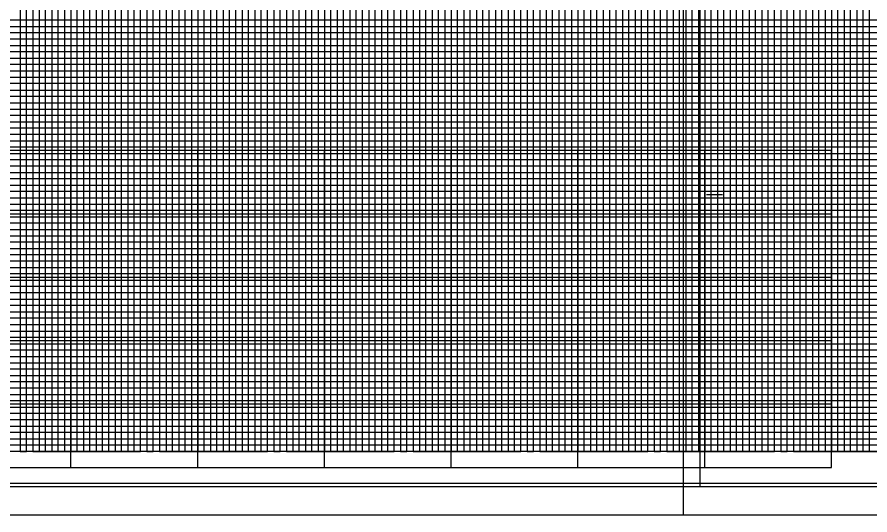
# Model space of a CAD drawing. Extents: x 2345490 to 2445302, y 465165 to 573888.
# Drawn here: x 2382424 to 2383097, y 510404 to 510797 of the extents above; entities that cross this region are included whole.
import ezdxf

# ---------------------------------------------------------------- set-up
doc = ezdxf.new("R2010")
doc.units = 0
for name, color, linetype in [('Old_Level_18', 7, 'Continuous'), ('Old_Level_41', 7, 'Continuous'), ('Old_Level_42', 7, 'Continuous'), ('Old_Level_43', 7, 'Continuous'), ('Old_Level_50', 7, 'Continuous'), ('Old_Level_51', 7, 'Continuous'), ('Old_Level_52', 7, 'Continuous'), ('Old_Level_57', 7, 'Continuous')]:
    doc.layers.add(name, color=color, linetype=linetype)

msp = doc.modelspace()

# ---------------------------------------------------------------- linework, layer by layer
at = {"layer": 'Old_Level_18'}
msp.add_lwpolyline([(2383216.79875, 511479.3835), (2381716.79875, 511479.3835), (2381716.79875, 510429.3835), (2383216.79875, 510429.3835)], close=True, dxfattribs=at)
at = {"layer": 'Old_Level_41'}
for p, q in [((2382968.29875, 510656.8835), (2382980.79875, 510656.8835)), ((2383216.79875, 510454.3835), (2381716.79875, 510454.3835))]:
    msp.add_line(p, q, dxfattribs=at)
for points in [[(2382441.79875, 511479.3835), (2382441.79875, 510454.3835), (2382491.79875, 510454.3835), (2382491.79875, 511479.3835)], [(2382466.79875, 511479.3835), (2382466.79875, 510454.3835), (2382516.79875, 510454.3835), (2382516.79875, 511479.3835)], [(2382541.79875, 511479.3835), (2382541.79875, 510454.3835), (2382591.79875, 510454.3835), (2382591.79875, 511479.3835)], [(2382566.79875, 511479.3835), (2382566.79875, 510454.3835), (2382616.79875, 510454.3835), (2382616.79875, 511479.3835)], [(2382641.79875, 511479.3835), (2382641.79875, 510454.3835), (2382691.79875, 510454.3835), (2382691.79875, 511479.3835)], [(2382666.79875, 511479.3835), (2382666.79875, 510454.3835), (2382716.79875, 510454.3835), (2382716.79875, 511479.3835)], [(2382741.79875, 511479.3835), (2382741.79875, 510454.3835), (2382791.79875, 510454.3835), (2382791.79875, 511479.3835)], [(2382766.79875, 511479.3835), (2382766.79875, 510454.3835), (2382816.79875, 510454.3835), (2382816.79875, 511479.3835)], [(2382841.79875, 511479.3835), (2382841.79875, 510454.3835), (2382891.79875, 510454.3835), (2382891.79875, 511479.3835)], [(2382866.79875, 511479.3835), (2382866.79875, 510454.3835), (2382916.79875, 510454.3835), (2382916.79875, 511479.3835)], [(2382941.79875, 511479.3835), (2382941.79875, 510454.3835), (2382991.79875, 510454.3835), (2382991.79875, 511479.3835)], [(2382966.79875, 511479.3835), (2382966.79875, 510454.3835), (2383016.79875, 510454.3835), (2383016.79875, 511479.3835)], [(2383041.79875, 511341.8335), (2383041.79875, 510454.3835), (2383091.79875, 510454.3835), (2383091.79875, 511341.8335)], [(2383216.79875, 510779.3835), (2381716.79875, 510779.3835), (2381716.79875, 510729.3835), (2383216.79875, 510729.3835)], [(2383216.79875, 510704.3835), (2381716.79875, 510704.3835), (2381716.79875, 510754.3835), (2383216.79875, 510754.3835)], [(2383216.79875, 510679.3835), (2381716.79875, 510679.3835), (2381716.79875, 510629.3835), (2383216.79875, 510629.3835)], [(2383216.79875, 510579.3835), (2381716.79875, 510579.3835), (2381716.79875, 510529.3835), (2383216.79875, 510529.3835)], [(2383216.79875, 510504.3835), (2381716.79875, 510504.3835), (2381716.79875, 510554.3835), (2383216.79875, 510554.3835)], [(2383216.79875, 510479.3835), (2381716.79875, 510479.3835)]]:
    msp.add_lwpolyline(points, dxfattribs=at)
at = {"layer": 'Old_Level_42'}
for points in [[(2383066.79875, 511341.8335), (2383066.79875, 510454.3835), (2383116.79875, 510454.3835), (2383116.79875, 511341.8335)], [(2383216.79875, 510604.3835), (2381716.79875, 510604.3835), (2381716.79875, 510654.3835), (2383216.79875, 510654.3835)]]:
    msp.add_lwpolyline(points, dxfattribs=at)
at = {"layer": 'Old_Level_43'}
for points in [[(2382426.79875, 511479.3835), (2382426.79875, 510454.3835), (2382431.79875, 510454.3835), (2382431.79875, 511479.3835)], [(2382436.79875, 511479.3835), (2382436.79875, 510454.3835), (2382446.79875, 510454.3835), (2382446.79875, 511479.3835)], [(2382451.79875, 511479.3835), (2382451.79875, 510454.3835), (2382456.79875, 510454.3835), (2382456.79875, 511479.3835)], [(2382461.79875, 511479.3835), (2382461.79875, 510454.3835), (2382471.79875, 510454.3835), (2382471.79875, 511479.3835)], [(2382476.79875, 511479.3835), (2382476.79875, 510454.3835)], [(2382476.79875, 510454.3835), (2382481.79875, 510454.3835), (2382481.79875, 511478.7835)], [(2382486.79875, 511478.7835), (2382486.79875, 510454.3835), (2382496.79875, 510454.3835), (2382496.79875, 511479.3835)], [(2382501.79875, 511479.3835), (2382501.79875, 510454.3835), (2382506.79875, 510454.3835), (2382506.79875, 511479.3835)], [(2382511.79875, 511479.3835), (2382511.79875, 510454.3835), (2382521.79875, 510454.3835), (2382521.79875, 511479.3835)], [(2382526.79875, 511479.3835), (2382526.79875, 510454.3835), (2382531.79875, 510454.3835), (2382531.79875, 511479.3835)], [(2382536.79875, 511479.3835), (2382536.79875, 510454.3835), (2382546.79875, 510454.3835), (2382546.79875, 511479.3835)], [(2382551.79875, 511479.3835), (2382551.79875, 510454.3835), (2382556.79875, 510454.3835), (2382556.79875, 511479.3835)], [(2382561.79875, 511479.3835), (2382561.79875, 510454.3835), (2382571.79875, 510454.3835), (2382571.79875, 511479.3835)], [(2382576.79875, 511479.3835), (2382576.79875, 510454.3835), (2382581.79875, 510454.3835), (2382581.79875, 511479.3835)], [(2382586.79875, 511479.3835), (2382586.79875, 510454.3835), (2382596.79875, 510454.3835), (2382596.79875, 511479.3835)], [(2382601.79875, 511479.3835), (2382601.79875, 510454.3835), (2382606.79875, 510454.3835), (2382606.79875, 511479.3835)], [(2382611.79875, 511479.3835), (2382611.79875, 510454.3835), (2382621.79875, 510454.3835), (2382621.79875, 511479.3835)], [(2382626.79875, 511479.3835), (2382626.79875, 510454.3835), (2382631.79875, 510454.3835), (2382631.79875, 511479.3835)], [(2382636.79875, 511479.3835), (2382636.79875, 510454.3835), (2382646.79875, 510454.3835), (2382646.79875, 511479.3835)], [(2382651.79875, 511479.3835), (2382651.79875, 510454.3835), (2382656.79875, 510454.3835), (2382656.79875, 511479.3835)], [(2382661.79875, 511479.3835), (2382661.79875, 510454.3835), (2382671.79875, 510454.3835), (2382671.79875, 511479.3835)], [(2382676.79875, 511479.3835), (2382676.79875, 510454.3835), (2382681.79875, 510454.3835), (2382681.79875, 511479.3835)], [(2382686.79875, 511479.3835), (2382686.79875, 510454.3835), (2382696.79875, 510454.3835), (2382696.79875, 511479.3835)], [(2382701.79875, 511479.3835), (2382701.79875, 510454.3835), (2382706.79875, 510454.3835), (2382706.79875, 511479.3835)], [(2382711.79875, 511479.3835), (2382711.79875, 510454.3835), (2382721.79875, 510454.3835), (2382721.79875, 511479.3835)], [(2382726.79875, 511479.3835), (2382726.79875, 510454.3835), (2382731.79875, 510454.3835), (2382731.79875, 511479.3835)], [(2382736.79875, 511479.3835), (2382736.79875, 510454.3835), (2382746.79875, 510454.3835), (2382746.79875, 511479.3835)], [(2382751.79875, 511479.3835), (2382751.79875, 510454.3835), (2382756.79875, 510454.3835), (2382756.79875, 511479.3835)], [(2382761.79875, 511479.3835), (2382761.79875, 510454.3835), (2382771.79875, 510454.3835), (2382771.79875, 511479.3835)], [(2382776.79875, 511479.3835), (2382776.79875, 510454.3835), (2382781.79875, 510454.3835), (2382781.79875, 511479.3835)], [(2382786.79875, 511479.3835), (2382786.79875, 510454.3835)], [(2382786.79875, 510454.3835), (2382796.79875, 510454.3835), (2382796.79875, 511479.3835)], [(2382801.79875, 511479.3835), (2382801.79875, 510454.3835), (2382806.79875, 510454.3835), (2382806.79875, 511479.3835)], [(2382811.79875, 511479.3835), (2382811.79875, 510454.3835), (2382821.79875, 510454.3835), (2382821.79875, 511479.3835)], [(2382826.79875, 511479.3835), (2382826.79875, 510454.3835), (2382831.79875, 510454.3835), (2382831.79875, 511479.3835)], [(2382836.79875, 511479.3835), (2382836.79875, 510454.3835), (2382846.79875, 510454.3835), (2382846.79875, 511479.3835)], [(2382851.79875, 511479.3835), (2382851.79875, 510454.3835), (2382856.79875, 510454.3835), (2382856.79875, 511479.3835)], [(2382861.79875, 511479.3835), (2382861.79875, 510454.3835), (2382871.79875, 510454.3835), (2382871.79875, 511479.3835)], [(2382876.79875, 511479.3835), (2382876.79875, 510454.3835), (2382881.79875, 510454.3835), (2382881.79875, 511479.3835)], [(2382886.79875, 511479.3835), (2382886.79875, 510454.3835), (2382896.79875, 510454.3835), (2382896.79875, 511479.3835)], [(2382901.79875, 511479.3835), (2382901.79875, 510454.3835), (2382906.79875, 510454.3835), (2382906.79875, 511479.3835)], [(2382911.79875, 511479.3835), (2382911.79875, 510454.3835), (2382921.79875, 510454.3835), (2382921.79875, 511479.3835)], [(2382926.79875, 511479.3835), (2382926.79875, 510454.3835), (2382931.79875, 510454.3835), (2382931.79875, 511479.3835)], [(2382936.79875, 511479.3835), (2382936.79875, 510454.3835), (2382946.79875, 510454.3835), (2382946.79875, 511479.3835)], [(2382951.79875, 511479.3835), (2382951.79875, 510454.3835), (2382956.79875, 510454.3835), (2382956.79875, 511479.3835)], [(2382961.79875, 511479.3835), (2382961.79875, 510454.3835), (2382971.79875, 510454.3835), (2382971.79875, 511479.3835)], [(2382976.79875, 511479.3835), (2382976.79875, 510454.3835), (2382981.79875, 510454.3835), (2382981.79875, 511479.3835)], [(2382986.79875, 511479.3835), (2382986.79875, 510454.3835), (2382996.79875, 510454.3835), (2382996.79875, 511479.3835)], [(2383001.79875, 511479.3835), (2383001.79875, 510454.3835), (2383006.79875, 510454.3835), (2383006.79875, 511479.3835)], [(2383011.79875, 511479.3835), (2383011.79875, 510454.3835), (2383021.79875, 510454.3835), (2383021.79875, 511341.8335)], [(2383026.79875, 511341.8335), (2383026.79875, 510454.3835), (2383031.79875, 510454.3835), (2383031.79875, 511341.8335)], [(2383036.79875, 511341.8335), (2383036.79875, 510454.3835), (2383046.79875, 510454.3835), (2383046.79875, 511341.8335)], [(2383051.79875, 511341.8335), (2383051.79875, 510454.3835), (2383056.79875, 510454.3835), (2383056.79875, 511341.8335)], [(2383061.79875, 511341.8335), (2383061.79875, 510454.3835), (2383071.79875, 510454.3835), (2383071.79875, 511341.8335)], [(2383076.79875, 511341.8335), (2383076.79875, 510454.3835), (2383081.79875, 510454.3835), (2383081.79875, 511341.8335)], [(2383086.79875, 511341.8335), (2383086.79875, 510454.3835), (2383096.79875, 510454.3835), (2383096.79875, 511341.8335)], [(2383166.79875, 510794.3835), (2381766.79875, 510794.3835), (2381766.79875, 510789.3835), (2383166.79875, 510789.3835)], [(2383166.79875, 510784.3835), (2381766.79875, 510784.3835), (2381766.79875, 510774.3835), (2383166.79875, 510774.3835)], [(2383166.79875, 510769.3835), (2381766.79875, 510769.3835), (2381766.79875, 510764.3835), (2383166.79875, 510764.3835)], [(2383166.79875, 510759.3835), (2381766.79875, 510759.3835), (2381766.79875, 510749.3835), (2383166.79875, 510749.3835)], [(2383166.79875, 510744.3835), (2381766.79875, 510744.3835), (2381766.79875, 510739.3835), (2383166.79875, 510739.3835)], [(2383166.79875, 510734.3835), (2381766.79875, 510734.3835), (2381766.79875, 510724.3835), (2383166.79875, 510724.3835)], [(2383166.79875, 510719.3835), (2381766.79875, 510719.3835), (2381766.79875, 510714.3835), (2383166.79875, 510714.3835)], [(2383166.79875, 510709.3835), (2381766.79875, 510709.3835), (2381766.79875, 510699.3835), (2383166.79875, 510699.3835)], [(2383166.79875, 510694.3835), (2381766.79875, 510694.3835), (2381766.79875, 510689.3835), (2383166.79875, 510689.3835)], [(2383166.79875, 510684.3835), (2381766.79875, 510684.3835), (2381766.79875, 510674.3835), (2383166.79875, 510674.3835)], [(2383166.79875, 510669.3835), (2381766.79875, 510669.3835), (2381766.79875, 510664.3835), (2383166.79875, 510664.3835)], [(2383166.79875, 510659.3835), (2381766.79875, 510659.3835)], [(2381766.79875, 510649.3835), (2383166.79875, 510649.3835)], [(2383166.79875, 510644.3835), (2381766.79875, 510644.3835), (2381766.79875, 510639.3835), (2383166.79875, 510639.3835)], [(2383166.79875, 510634.3835), (2381766.79875, 510634.3835)], [(2381766.79875, 510624.3835), (2383166.79875, 510624.3835)], [(2383166.79875, 510619.3835), (2381766.79875, 510619.3835), (2381766.79875, 510614.3835), (2383166.79875, 510614.3835)], [(2383166.79875, 510609.3835), (2381766.79875, 510609.3835), (2381766.79875, 510599.3835), (2383166.79875, 510599.3835)], [(2383166.79875, 510594.3835), (2381766.79875, 510594.3835), (2381766.79875, 510589.3835), (2383166.79875, 510589.3835)], [(2383166.79875, 510584.3835), (2381766.79875, 510584.3835), (2381766.79875, 510574.3835), (2383166.79875, 510574.3835)], [(2383166.79875, 510569.3835), (2381766.79875, 510569.3835), (2381766.79875, 510564.3835), (2383166.79875, 510564.3835)], [(2383166.79875, 510559.3835), (2381766.79875, 510559.3835), (2381766.79875, 510549.3835), (2383166.79875, 510549.3835)], [(2383166.79875, 510544.3835), (2381766.79875, 510544.3835), (2381766.79875, 510539.3835), (2383166.79875, 510539.3835)], [(2383166.79875, 510534.3835), (2381766.79875, 510534.3835), (2381766.79875, 510524.3835), (2383166.79875, 510524.3835)], [(2383166.79875, 510519.3835), (2381766.79875, 510519.3835), (2381766.79875, 510514.3835), (2383166.79875, 510514.3835)], [(2383166.79875, 510509.3835), (2381766.79875, 510509.3835), (2381766.79875, 510499.3835), (2383166.79875, 510499.3835)], [(2383166.79875, 510494.3835), (2381766.79875, 510494.3835), (2381766.79875, 510489.3835), (2383166.79875, 510489.3835)], [(2383166.79875, 510484.3835), (2381766.79875, 510484.3835), (2381766.79875, 510474.3835), (2383166.79875, 510474.3835)], [(2383166.79875, 510469.3835), (2381766.79875, 510469.3835), (2381766.79875, 510464.3835), (2383166.79875, 510464.3835)], [(2383166.79875, 510459.3835), (2381766.79875, 510459.3835)]]:
    msp.add_lwpolyline(points, dxfattribs=at)
at = {"layer": 'Old_Level_50'}
msp.add_line((2382949.79875, 510404.3835), (2382949.79875, 510404.3835), dxfattribs=at)
for points in [[(2383229.29875, 511481.9335), (2381562.79875, 511481.9335), (2381562.79875, 510426.8335), (2383229.29875, 510426.8335)], [(2384629.29875, 511481.9335), (2382962.79875, 511481.9335), (2382962.79875, 510426.8335), (2384629.29875, 510426.8335)]]:
    msp.add_lwpolyline(points, close=True, dxfattribs=at)
at = {"layer": 'Old_Level_51'}
for points in [[(2383233.79875, 511504.3835), (2381549.79875, 511504.3835), (2381549.79875, 510404.3835), (2383233.79875, 510404.3835)], [(2384633.79875, 511504.3835), (2382949.79875, 511504.3835), (2382949.79875, 510404.3835), (2384633.79875, 510404.3835)]]:
    msp.add_lwpolyline(points, close=True, dxfattribs=at)
at = {"layer": 'Old_Level_52'}
msp.add_line((2382962.79875, 510426.8335), (2382962.79875, 510426.8335), dxfattribs=at)
at = {"layer": 'Old_Level_57'}
for p, q in [((2381716.79925, 510691.88375), (2383066.79875, 510691.88375)), ((2382466.79875, 510441.88375), (2382466.79875, 510691.88375)), ((2382466.79875, 510441.98375), (2382466.79875, 510691.88375)), ((2382566.79875, 510441.88375), (2382566.79875, 510691.88375)), ((2382566.79875, 510441.98375), (2382566.79875, 510691.88375)), ((2382666.79875, 510441.88375), (2382666.79875, 510691.88375)), ((2382666.79875, 510441.98375), (2382666.79875, 510691.88375)), ((2382766.79875, 510441.88375), (2382766.79875, 510691.88375)), ((2382766.79875, 510441.98375), (2382766.79875, 510691.88375)), ((2382866.79875, 510441.88375), (2382866.79875, 510691.88375)), ((2382866.79875, 510441.98375), (2382866.79875, 510691.88375)), ((2382966.79875, 510441.88375), (2382966.79875, 510691.88375)), ((2382966.79875, 510441.98375), (2382966.79875, 510691.88375)), ((2383066.79875, 510441.88375), (2383066.79875, 510691.88375)), ((2383066.79875, 510441.98375), (2383066.79875, 510691.88375)), ((2381716.79925, 510641.88375), (2383066.79875, 510641.88375)), ((2381716.79925, 510591.88375), (2383066.79875, 510591.88375)), ((2381716.79925, 510541.88375), (2383066.79875, 510541.88375)), ((2381716.799, 510491.88375), (2383066.79875, 510491.88375)), ((2381716.79925, 510441.88375), (2383066.79875, 510441.88375))]:
    msp.add_line(p, q, dxfattribs=at)

doc.saveas('drawing.dxf')
